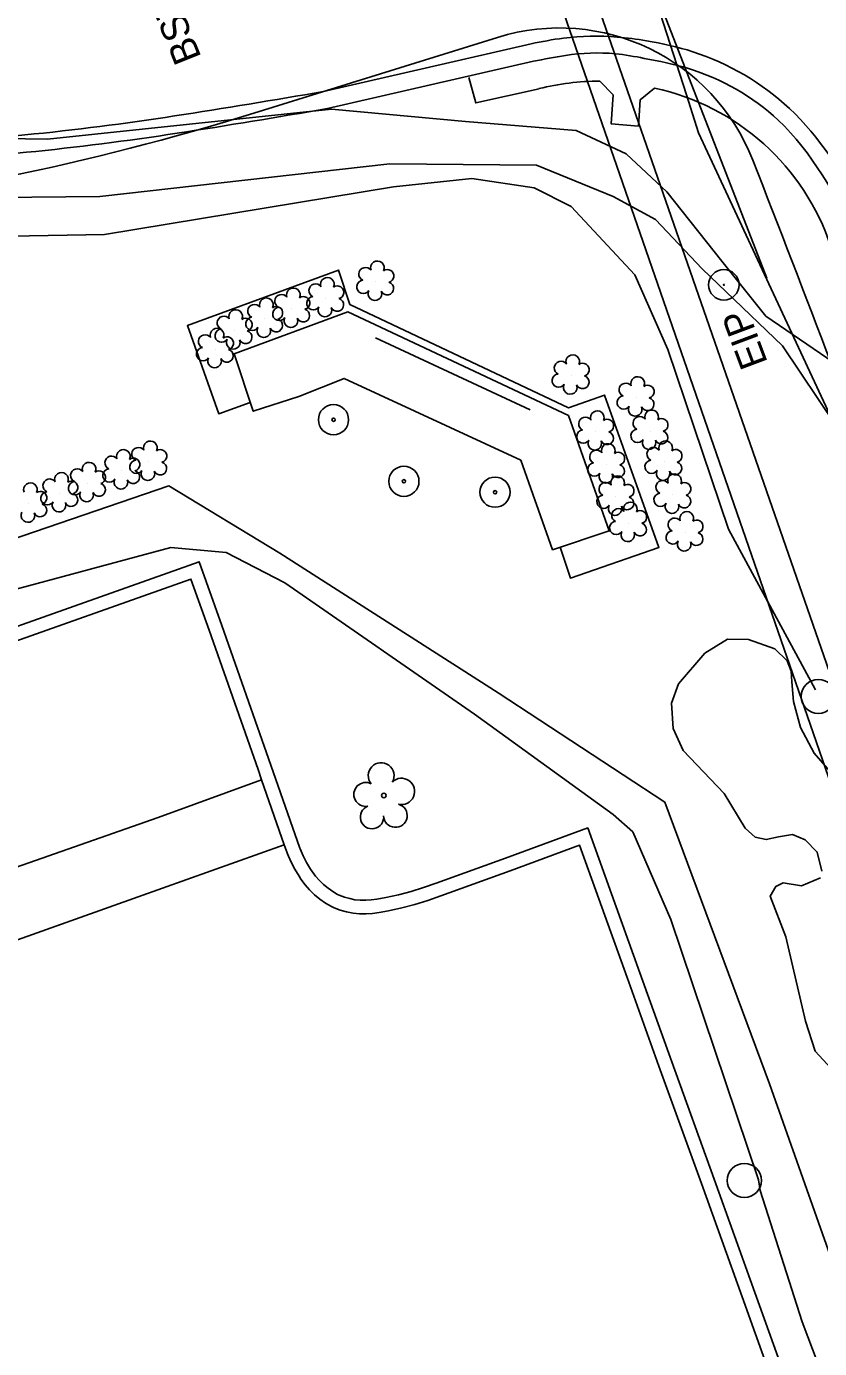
# Model space of a CAD drawing. Extents: x 1614427 to 1617186, y 896524 to 905462.
# Drawn here: x 1616061.5 to 1616176, y 903837.6 to 904028.5 of the extents above; entities that cross this region are included whole.
import ezdxf

# ---------------------------------------------------------------- set-up
doc = ezdxf.new("R2010")
doc.units = 0
for name, color, linetype in [('Exist Building', 7, 'Continuous'), ('Exist Other Culture Fence Line', 7, 'Continuous'), ('Exist Other Culture Located Object CELL', 7, 'Continuous'), ('Exist Other Culture Sign', 7, 'Continuous'), ('Exist Property Iron Pin CELL', 7, 'Continuous'), ('Exist Property Iron Pin Text', 7, 'Continuous'), ('Exist Right of Way Line', 7, 'Continuous'), ('Exist Roads Change in Surface', 7, 'Continuous'), ('Exist Roads Curbs', 7, 'Continuous'), ('Exist Roads EOP', 7, 'Continuous'), ('Exist Roads EOP Other', 7, 'Continuous'), ('Exist Roads EOP Text', 7, 'Continuous'), ('Exist Structure Minor Pipes RCP 18 Inch', 7, 'Continuous'), ('Exist Utilities Gas UG Line SUE LOS B', 7, 'Continuous'), ('Exist Utilities Other Pole CELL', 7, 'Continuous'), ('Exist Utilities Power UG Cable SUE LOS B', 7, 'Continuous'), ('Exist Utilities Power UG Cable SUE LOS D', 7, 'Continuous'), ('Exist Utilities Telephone UG FO SUE LOS B', 7, 'Continuous'), ('Exist Utilities TV UG Cable SUE LOS D', 7, 'Continuous'), ('Exist Vegetation Hedge Row', 7, 'Continuous'), ('Exist Vegetation Shrub CELL', 7, 'Continuous'), ('Exist Vegetation Tree CELL', 7, 'Continuous')]:
    doc.layers.add(name, color=color, linetype=linetype)

# ---------------------------------------------------------------- blocks, each defined once
blk = doc.blocks.new('EXIST PROPERTY IRON PIN')
at = {"layer": 'Exist Property Iron Pin CELL'}
for radius in [0.0441, 0.00141]:
    blk.add_circle((0, 0), radius, dxfattribs=at)

msp = doc.modelspace()

# ---------------------------------------------------------------- linework, layer by layer
at = {"layer": 'Exist Building'}
msp.add_lwpolyline([(1616138.53, 903953.31), (1616140.01, 903948.86), (1616152.79, 903953.28), (1616144.93, 903975.27), (1616139.72, 903973.43), (1616108.17, 903988.36), (1616106.52, 903993.33), (1616084.73, 903985.3), (1616089.24, 903972.57), (1616093.8, 903974.18)], dxfattribs=at)
msp.add_lwpolyline([(1616132.87, 903965.89), (1616107.33, 903977.68), (1616100.81, 903975.08), (1616094.22, 903972.93), (1616091.47, 903981.25), (1616107.86, 903987.3), (1616139.71, 903972.3), (1616145.59, 903955.68), (1616137.43, 903952.94)], close=True, dxfattribs=at)
at = {"layer": 'Exist Other Culture Fence Line'}
msp.add_lwpolyline([(1616211.35, 903767.58), (1616195.22, 903813.36), (1616186.56, 903825.42), (1616168.75, 903875.81), (1616153.63, 903916.5), (1616129.58, 903932.3), (1616098.05, 903952.43), (1616082.04, 903962.19), (1616045.01, 903949.52), (1616000.86, 903933.41), (1615934.86, 903910.4), (1615905.89, 903899.71)], dxfattribs=at)
at = {"layer": 'Exist Other Culture Located Object CELL'}
for centre, radius in [((1616105.81, 903971.71), 2.18), ((1616105.81, 903971.71), 0.24), ((1616115.97, 903962.82), 2.18), ((1616115.97, 903962.82), 0.24), ((1616129.13, 903961.25), 2.18), ((1616129.13, 903961.25), 0.24)]:
    msp.add_circle(centre, radius, dxfattribs=at)
at = {"layer": 'Exist Other Culture Sign'}
msp.add_line((1616134.19, 903973.16), (1616111.85, 903983.56), dxfattribs=at)
at = {"layer": 'Exist Right of Way Line'}
msp.add_line((1616094.31, 904015.98), (1616129.49, 904026.91), dxfattribs=at)
for centre, radius, start, end in [((1616138.4, 903998.27), 30, 21.3461, 107.2667), ((1615982.39, 904376.05), 377.06, 264.7333, 287.2667), ((1612992.37, 902768.76), 3407.75, 19.23358, 21.34613)]:
    msp.add_arc(centre, radius, start, end, dxfattribs=at)
at = {"layer": 'Exist Roads Change in Surface'}
for points in [[(1615917.61, 903856.74), (1615934.11, 903862.61), (1615960.99, 903872.11), (1616029.5, 903896.23), (1616058.14, 903906.43), (1616080.48, 903914.29), (1616095.43, 903919.73)], [(1616098.71, 903910.33), (1616077.62, 903902.83), (1616054.59, 903894.66), (1616034.64, 903887.62), (1615960.72, 903861.55), (1615920.92, 903847.5)]]:
    msp.add_lwpolyline(points, dxfattribs=at)
at = {"layer": 'Exist Roads Curbs'}
msp.add_line((1616104.95, 904016.64), (1616134.69, 904023.46), dxfattribs=at)
msp.add_lwpolyline([(1616172.04, 903830.68), (1616166.62, 903845.72), (1616160.76, 903862.09), (1616154.64, 903879.03), (1616150.03, 903891.85), (1616142.51, 903912.79), (1616130.65, 903908.42), (1616120.62, 903904.79), (1616118.82, 903904.16), (1616117.02, 903903.62), (1616115.19, 903903.14), (1616113.35, 903902.74), (1616112.06, 903902.5), (1616111.24, 903902.38), (1616110.46, 903902.33), (1616109.68, 903902.34), (1616108.91, 903902.42), (1616108.15, 903902.57), (1616107.4, 903902.78), (1616106.65, 903903.06), (1616106.39, 903903.18), (1616105.7, 903903.58), (1616105.02, 903904.06), (1616104.37, 903904.59), (1616103.77, 903905.17), (1616103.23, 903905.8), (1616102.72, 903906.48), (1616102.49, 903906.83), (1616101.92, 903907.78), (1616101.42, 903908.75), (1616100.98, 903909.78), (1616100.95, 903909.87), (1616096.76, 903921.86), (1616089.71, 903941.99), (1616086.41, 903951.21), (1616034.54, 903932.81)], dxfattribs=at)
for points in [[(1616134.69, 904023.46), (1616139.29, 904024.31), (1616146.51, 904024.55), (1616150.66, 904023.89), (1616157.04, 904022.42), (1616170, 904014.96), (1616181.42, 903998.08)], [(1615931.47, 904013.3), (1615973.24, 904009.77), (1616017.42, 904008.63), (1616061.47, 904010.33), (1616104.95, 904016.64)]]:
    msp.add_spline(points, degree=3, dxfattribs=at)
at = {"layer": 'Exist Roads EOP'}
msp.add_line((1616104.38, 904019.1), (1616134.32, 904025.99), dxfattribs=at)
for points in [[(1616097.99, 904045.33), (1616058.52, 904034.87), (1616017.88, 904028.96), (1615976.43, 904026.45), (1615935.89, 904028.72)], [(1616134.32, 904025.99), (1616139, 904026.81), (1616146.76, 904026.96), (1616150.97, 904026.42), (1616157.68, 904024.84), (1616171.63, 904016.64), (1616182.37, 904002.15)], [(1615931.62, 904015.71), (1615973.45, 904012.19), (1616017.45, 904011.12), (1616061.25, 904012.84), (1616104.38, 904019.1)]]:
    msp.add_spline(points, degree=3, dxfattribs=at)
at = {"layer": 'Exist Roads EOP Other'}
for points in [[(1616125.35, 904021.13), (1616126.34, 904017.46), (1616135.48, 904019.51)], [(1616144.26, 904020.59), (1616146.19, 904018.61), (1616145.89, 904014.44), (1616149.83, 904014.12), (1616150.08, 904017.9), (1616152.14, 904019.6)], [(1616170.2, 903830.02), (1616164.78, 903845.06), (1616158.91, 903861.43), (1616152.79, 903878.37), (1616148.19, 903891.18), (1616141.34, 903910.27), (1616131.32, 903906.58), (1616121.28, 903902.95), (1616119.43, 903902.3), (1616117.55, 903901.73), (1616115.65, 903901.24), (1616113.73, 903900.82), (1616112.38, 903900.57), (1616111.45, 903900.43), (1616110.51, 903900.37), (1616109.56, 903900.39), (1616108.63, 903900.49), (1616107.7, 903900.66), (1616106.79, 903900.92), (1616105.91, 903901.25), (1616105.5, 903901.43), (1616104.64, 903901.93), (1616103.83, 903902.5), (1616103.07, 903903.13), (1616102.35, 903903.82), (1616101.7, 903904.57), (1616101.11, 903905.36), (1616100.83, 903905.79), (1616100.21, 903906.84), (1616099.65, 903907.92), (1616099.17, 903909.04), (1616099.11, 903909.19), (1616098.71, 903910.33), (1616095.43, 903919.73), (1616094.92, 903921.21), (1616087.86, 903941.34), (1616085.22, 903948.71), (1616035.19, 903930.97)]]:
    msp.add_lwpolyline(points, dxfattribs=at)
for centre, major_axis, ratio, start_param, end_param in [((1616143.38, 903989.19), (-32.85, -6.21), 0.937048, 4.51099, 4.776447), ((1616144.89, 903985.92), (8.54, 33.37), 0.999906, 5.280969, 6.32168)]:
    msp.add_ellipse(centre, major_axis=major_axis, ratio=ratio, start_param=start_param, end_param=end_param, dxfattribs=at)
at = {"layer": 'Exist Structure Minor Pipes RCP 18 Inch'}
msp.add_line((1616084.02, 904209.5), (1616168.38, 903992.15), dxfattribs=at)
msp.add_line((1616084.02, 904209.5), (1616168.38, 903992.15), dxfattribs=at)
at = {"layer": 'Exist Utilities Gas UG Line SUE LOS B'}
msp.add_lwpolyline([(1616229.48, 903831.39), (1616218.51, 903860.65), (1616218.15, 903861.58), (1616200.49, 903922.94), (1616158.51, 904013.15), (1616156.79, 904018.63), (1616125.02, 904117.19), (1616112.76, 904150.51)], dxfattribs=at)
at = {"layer": 'Exist Utilities Other Pole CELL'}
for centre in [(1616175.8, 903931.77), (1616165.12, 903861.88)]:
    msp.add_circle(centre, 2.46, dxfattribs=at)
at = {"layer": 'Exist Utilities Power UG Cable SUE LOS B'}
for points in [[(1616175.37, 903932.73), (1616162.82, 903955.92), (1616154.05, 903981.84), (1616149.33, 903992.61), (1616140.12, 904002.5), (1616134.79, 904005.2), (1616125.79, 904006.53), (1616114.47, 904005.33), (1616072.77, 903998.44), (1616026.71, 903997.66), (1615985.03, 903997.01), (1615951.2, 903997.28), (1615903.82, 904001.29), (1615897.29, 903998.6), (1615887.7, 903992.46), (1615886.9, 903991.11)], [(1616216.11, 903754.65), (1616209.18, 903753.77), (1616207.59, 903756.18), (1616201.31, 903766.89), (1616189.22, 903799.82), (1616173.47, 903841.46), (1616167.39, 903860.41), (1616167.16, 903861.99), (1616154.51, 903899.58), (1616149.01, 903912.2), (1616146.2, 903914.72), (1616126.18, 903929.2), (1616098.78, 903948.15), (1616090.33, 903952.53), (1616082.31, 903953.27), (1616059.29, 903947.07), (1616040.41, 903939.94), (1616037.61, 903939.19), (1616004.36, 903928.24), (1615958.51, 903911.73), (1615946.29, 903906.03), (1615932.83, 903902.93), (1615923.93, 903899.6)]]:
    msp.add_lwpolyline(points, dxfattribs=at)
at = {"layer": 'Exist Utilities Power UG Cable SUE LOS D'}
msp.add_lwpolyline([(1616236.67, 903748.63), (1616173.38, 903931.36), (1616078.95, 904203.95), (1616024.11, 904362.27)], dxfattribs=at)
at = {"layer": 'Exist Utilities Telephone UG FO SUE LOS B'}
for points in [[(1616249.11, 903962.1), (1616244.79, 903961.17), (1616238.35, 903961.16), (1616200.69, 903950.89), (1616195.93, 903950.49), (1616193.23, 903952.67), (1616190.15, 903959.25), (1616186.96, 903970.12), (1616182.94, 903976.59), (1616168.24, 903986.65), (1616161.85, 903994.6), (1616153.95, 904004.6), (1616148.06, 904010.09), (1616140.82, 904013.46), (1616124.88, 904014.78), (1616105.51, 904016.53), (1616064.53, 904012.24), (1616026.51, 904012.8), (1615984.81, 904011.98), (1615950.8, 904014.23), (1615922.36, 904016.58), (1615897.75, 904017.11), (1615884.16, 904015.33), (1615877.39, 904015.58)], [(1616231.95, 903831.99), (1616208.49, 903896.38), (1616196.66, 903929.39), (1616185.98, 903956.69), (1616178.38, 903970.82), (1616170.63, 903982.39), (1616159.03, 903993.51), (1616152.27, 904000.63), (1616146.16, 904003.93), (1616135.11, 904008.46), (1616113.93, 904008.67), (1616072.1, 904003.93), (1616027.82, 904003.5), (1615985.23, 904002.2), (1615950.55, 904003.04), (1615906.43, 904005.88), (1615898.01, 904002.34)]]:
    msp.add_lwpolyline(points, dxfattribs=at)
at = {"layer": 'Exist Utilities TV UG Cable SUE LOS D'}
msp.add_lwpolyline([(1616295.86, 903492.41), (1616273.81, 903595.89), (1616240.99, 903749.89), (1616178.16, 903933.06), (1616083.67, 904205.09), (1616028.66, 904363.47)], dxfattribs=at)
at = {"layer": 'Exist Vegetation Hedge Row'}
for points in [[(1616165.23, 903912.75), (1616162.21, 903917.77), (1616156.28, 903923.95), (1616154.82, 903927.14), (1616154.62, 903930.77), (1616155.61, 903933.56), (1616159.4, 903937.99), (1616162.71, 903940.03), (1616165.73, 903939.98), (1616169.51, 903938.64), (1616171.32, 903936.91), (1616171.86, 903935.41), (1616171.98, 903933.85), (1616172.23, 903931.02), (1616173.21, 903927.3), (1616175.22, 903923.56), (1616177.74, 903920.65)], [(1616176.32, 903906.53), (1616175.65, 903909.29), (1616173.91, 903911.08), (1616172.08, 903911.81), (1616170.06, 903911.5), (1616168.29, 903911.1), (1616166.7, 903911.44), (1616165.23, 903912.75)], [(1616178.86, 903876.75), (1616175.33, 903880.56), (1616173.94, 903884.89), (1616171.12, 903897.04), (1616168.83, 903902.93), (1616169.64, 903904.34), (1616170.71, 903904.83), (1616173.36, 903904.42), (1616176.09, 903905.55)]]:
    msp.add_lwpolyline(points, dxfattribs=at)
at = {"layer": 'Exist Vegetation Shrub CELL'}
for p, q in [((1616111.92, 903991.6), (1616111.92, 903991.6)), ((1616104.7, 903989.23), (1616104.7, 903989.23)), ((1616099.78, 903987.7), (1616099.78, 903987.7)), ((1616095.88, 903986.26), (1616095.88, 903986.26)), ((1616091.47, 903984.57), (1616091.47, 903984.57)), ((1616088.77, 903981.89), (1616088.77, 903981.89)), ((1616140.12, 903978.06), (1616140.12, 903978.06)), ((1616149.49, 903974.9), (1616149.49, 903974.9)), ((1616143.66, 903969.98), (1616143.66, 903969.98)), ((1616151.5, 903970.08), (1616151.5, 903970.08)), ((1616075.25, 903964.37), (1616075.25, 903964.37)), ((1616079.14, 903965.61), (1616079.14, 903965.61)), ((1616145.25, 903965.22), (1616145.25, 903965.22)), ((1616153.52, 903965.62), (1616153.52, 903965.62)), ((1616070.3, 903962.53), (1616070.3, 903962.53)), ((1616066.31, 903961.06), (1616066.31, 903961.06)), ((1616146.59, 903960.58), (1616146.59, 903960.58)), ((1616154.81, 903960.85), (1616154.81, 903960.85)), ((1616061.83, 903959.57), (1616061.83, 903959.57)), ((1616148.42, 903956.79), (1616148.42, 903956.79)), ((1616156.56, 903955.43), (1616156.56, 903955.43))]:
    msp.add_line(p, q, dxfattribs=at)
for centre, radius, start, end in [((1616112.15, 903993.64), 0.99, 334.8391, 200.4717), ((1616110.43, 903992.72), 0.968, 35.8908, 245.4216), ((1616113.59, 903992.47), 0.929, 284.4567, 126.0861), ((1616100.01, 903989.74), 0.99, 334.8391, 200.4717), ((1616103.22, 903990.36), 0.968, 35.8908, 245.4216), ((1616104.93, 903991.27), 0.99, 334.8391, 200.4717), ((1616106.37, 903990.1), 0.929, 284.4567, 126.0861), ((1616110.12, 903990.89), 0.955, 95.1099, 327.9534), ((1616113.55, 903990.67), 0.937, 204.9913, 73.4601), ((1616096.11, 903988.3), 0.99, 334.8391, 200.4717), ((1616098.3, 903988.82), 0.968, 35.8908, 245.4216), ((1616101.46, 903988.56), 0.929, 284.4567, 126.0861), ((1616102.9, 903988.53), 0.955, 95.1099, 327.9534), ((1616106.34, 903988.3), 0.937, 204.9913, 73.4601), ((1616111.79, 903989.91), 0.984, 151.2797, 21.387), ((1616091.69, 903986.61), 0.99, 334.8391, 200.4717), ((1616094.4, 903987.39), 0.968, 35.8908, 245.4216), ((1616097.55, 903987.13), 0.929, 284.4567, 126.0861), ((1616097.98, 903986.99), 0.955, 95.1099, 327.9534), ((1616101.42, 903986.77), 0.937, 204.9913, 73.4601), ((1616104.57, 903987.55), 0.984, 151.2797, 21.387), ((1616088.99, 903983.93), 0.99, 334.8391, 200.4717), ((1616089.98, 903985.69), 0.968, 35.8908, 245.4216), ((1616093.14, 903985.44), 0.929, 284.4567, 126.0861), ((1616094.08, 903985.56), 0.955, 95.1099, 327.9534), ((1616095.75, 903984.58), 0.984, 151.2797, 21.387), ((1616097.52, 903985.33), 0.937, 204.9913, 73.4601), ((1616099.66, 903986.01), 0.984, 151.2797, 21.387), ((1616087.28, 903983.01), 0.968, 35.8908, 245.4216), ((1616089.66, 903983.86), 0.955, 95.1099, 327.9534), ((1616090.44, 903982.76), 0.929, 284.4567, 126.0861), ((1616091.34, 903982.88), 0.984, 151.2797, 21.387), ((1616093.1, 903983.64), 0.937, 204.9913, 73.4601), ((1616086.97, 903981.18), 0.955, 95.1099, 327.9534), ((1616090.4, 903980.96), 0.937, 204.9913, 73.4601), ((1616088.64, 903980.2), 0.984, 151.2797, 21.387), ((1616138.64, 903979.19), 0.968, 35.8908, 245.4216), ((1616140.35, 903980.1), 0.99, 334.8391, 200.4717), ((1616141.79, 903978.93), 0.929, 284.4567, 126.0861), ((1616138.32, 903977.36), 0.955, 95.1099, 327.9534), ((1616141.76, 903977.14), 0.937, 204.9913, 73.4601), ((1616149.72, 903976.94), 0.99, 334.8391, 200.4717), ((1616139.99, 903976.38), 0.984, 151.2797, 21.387), ((1616148.01, 903976.03), 0.968, 35.8908, 245.4216), ((1616151.16, 903975.77), 0.929, 284.4567, 126.0861), ((1616147.69, 903974.2), 0.955, 95.1099, 327.9534), ((1616149.36, 903973.22), 0.984, 151.2797, 21.387), ((1616151.13, 903973.97), 0.937, 204.9913, 73.4601), ((1616142.17, 903971.11), 0.968, 35.8908, 245.4216), ((1616143.89, 903972.02), 0.99, 334.8391, 200.4717), ((1616145.33, 903970.85), 0.929, 284.4567, 126.0861), ((1616150.02, 903971.21), 0.968, 35.8908, 245.4216), ((1616151.73, 903972.12), 0.99, 334.8391, 200.4717), ((1616153.17, 903970.95), 0.929, 284.4567, 126.0861), ((1616141.86, 903969.28), 0.955, 95.1099, 327.9534), ((1616145.29, 903969.05), 0.937, 204.9913, 73.4601), ((1616149.7, 903969.38), 0.955, 95.1099, 327.9534), ((1616153.14, 903969.15), 0.937, 204.9913, 73.4601), ((1616079.37, 903967.65), 0.99, 334.8391, 200.4717), ((1616143.53, 903968.3), 0.984, 151.2797, 21.387), ((1616145.47, 903967.26), 0.99, 334.8391, 200.4717), ((1616151.37, 903968.4), 0.984, 151.2797, 21.387), ((1616153.75, 903967.66), 0.99, 334.8391, 200.4717), ((1616073.77, 903965.5), 0.968, 35.8908, 245.4216), ((1616075.48, 903966.41), 0.99, 334.8391, 200.4717), ((1616076.92, 903965.24), 0.929, 284.4567, 126.0861), ((1616077.34, 903964.91), 0.955, 95.1099, 327.9534), ((1616077.66, 903966.74), 0.968, 35.8908, 245.4216), ((1616080.81, 903966.48), 0.929, 284.4567, 126.0861), ((1616143.76, 903966.35), 0.968, 35.8908, 245.4216), ((1616146.92, 903966.09), 0.929, 284.4567, 126.0861), ((1616151.72, 903964.92), 0.955, 95.1099, 327.9534), ((1616152.03, 903966.75), 0.968, 35.8908, 245.4216), ((1616155.19, 903966.49), 0.929, 284.4567, 126.0861), ((1616066.54, 903963.1), 0.99, 334.8391, 200.4717), ((1616068.82, 903963.66), 0.968, 35.8908, 245.4216), ((1616070.53, 903964.57), 0.99, 334.8391, 200.4717), ((1616071.97, 903963.4), 0.929, 284.4567, 126.0861), ((1616073.45, 903963.66), 0.955, 95.1099, 327.9534), ((1616076.89, 903963.44), 0.937, 204.9913, 73.4601), ((1616079.01, 903963.93), 0.984, 151.2797, 21.387), ((1616080.78, 903964.68), 0.937, 204.9913, 73.4601), ((1616143.45, 903964.52), 0.955, 95.1099, 327.9534), ((1616145.12, 903963.54), 0.984, 151.2797, 21.387), ((1616146.88, 903964.3), 0.937, 204.9913, 73.4601), ((1616153.39, 903963.94), 0.984, 151.2797, 21.387), ((1616155.15, 903964.69), 0.937, 204.9913, 73.4601), ((1616062.06, 903961.61), 0.99, 334.8391, 200.4717), ((1616064.83, 903962.19), 0.968, 35.8908, 245.4216), ((1616067.98, 903961.93), 0.929, 284.4567, 126.0861), ((1616068.5, 903961.82), 0.955, 95.1099, 327.9534), ((1616071.94, 903961.6), 0.937, 204.9913, 73.4601), ((1616075.12, 903962.69), 0.984, 151.2797, 21.387), ((1616145.11, 903961.7), 0.968, 35.8908, 245.4216), ((1616146.82, 903962.62), 0.99, 334.8391, 200.4717), ((1616148.26, 903961.45), 0.929, 284.4567, 126.0861), ((1616153.32, 903961.98), 0.968, 35.8908, 245.4216), ((1616155.04, 903962.89), 0.99, 334.8391, 200.4717), ((1616156.48, 903961.72), 0.929, 284.4567, 126.0861), ((1616063.5, 903960.44), 0.929, 284.4567, 126.0861), ((1616064.51, 903960.36), 0.955, 95.1099, 327.9534), ((1616067.95, 903960.13), 0.937, 204.9913, 73.4601), ((1616070.17, 903960.85), 0.984, 151.2797, 21.387), ((1616144.79, 903959.87), 0.955, 95.1099, 327.9534), ((1616148.23, 903959.65), 0.937, 204.9913, 73.4601), ((1616153.01, 903960.15), 0.955, 95.1099, 327.9534), ((1616156.44, 903959.92), 0.937, 204.9913, 73.4601), ((1616061.7, 903957.89), 0.984, 151.2797, 21.387), ((1616063.47, 903958.64), 0.937, 204.9913, 73.4601), ((1616066.18, 903959.38), 0.984, 151.2797, 21.387), ((1616146.46, 903958.89), 0.984, 151.2797, 21.387), ((1616146.94, 903957.91), 0.968, 35.8908, 245.4216), ((1616148.65, 903958.83), 0.99, 334.8391, 200.4717), ((1616150.09, 903957.66), 0.929, 284.4567, 126.0861), ((1616154.68, 903959.17), 0.984, 151.2797, 21.387), ((1616156.79, 903957.47), 0.99, 334.8391, 200.4717), ((1616146.62, 903956.08), 0.955, 95.1099, 327.9534), ((1616150.06, 903955.86), 0.937, 204.9913, 73.4601), ((1616155.08, 903956.55), 0.968, 35.8908, 245.4216), ((1616158.23, 903956.3), 0.929, 284.4567, 126.0861), ((1616148.29, 903955.1), 0.984, 151.2797, 21.387), ((1616154.76, 903954.72), 0.955, 95.1099, 327.9534), ((1616158.2, 903954.5), 0.937, 204.9913, 73.4601), ((1616156.43, 903953.74), 0.984, 151.2797, 21.387)]:
    msp.add_arc(centre, radius, start, end, dxfattribs=at)
at = {"layer": 'Exist Vegetation Tree CELL'}
msp.add_line((1616113.07, 903917.46), (1616113.07, 903917.46), dxfattribs=at)
msp.add_circle((1616113.07, 903917.46), 0.326, dxfattribs=at)
for centre, radius, start, end in [((1616112.69, 903920.33), 1.86, 330.1651, 219.7134), ((1616110.47, 903917.61), 1.73, 62.6636, 279.3457), ((1616115.62, 903918.05), 1.9, 257.1011, 134.1999), ((1616114.75, 903914.56), 1.7, 181.2822, 74.56), ((1616111.37, 903914.34), 1.69, 111.5671, 6.231)]:
    msp.add_arc(centre, radius, start, end, dxfattribs=at)

# ---------------------------------------------------------------- block references
at = {"layer": 'Exist Property Iron Pin CELL', "xscale": 50, "yscale": 50}
msp.add_blockref('EXIST PROPERTY IRON PIN', (1616162.16, 903991.19), dxfattribs=at)

# ---------------------------------------------------------------- texts
at = {"layer": 'Exist Property Iron Pin Text'}
msp.add_text('EIP', height=4, rotation=110.55, dxfattribs=at).set_placement((1616168.54, 903979.97))
at = {"layer": 'Exist Roads EOP Text'}
msp.add_text('BST', height=4, rotation=111.8667, dxfattribs=at).set_placement((1616086.78, 904024.05))

doc.saveas('drawing.dxf')
